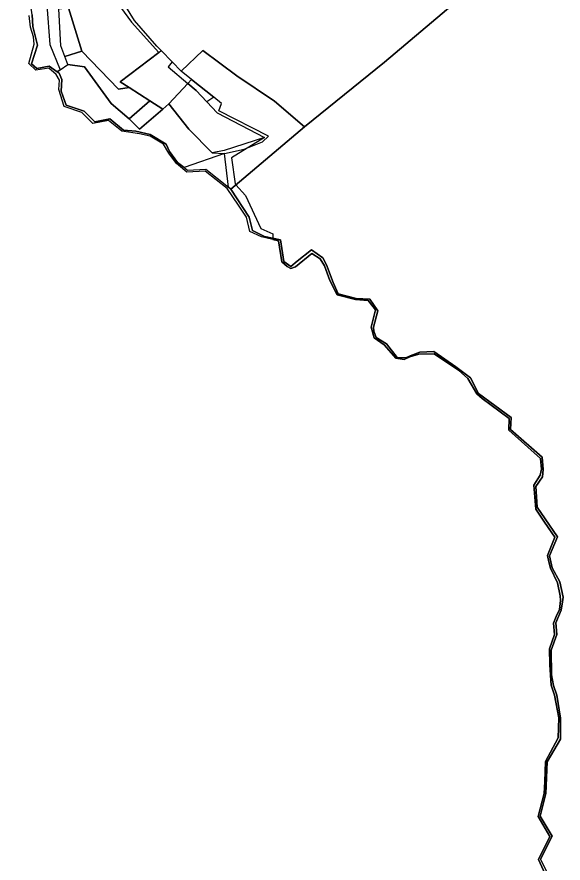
# Model space of a CAD drawing. Extents: x -477304 to -465429, y -1159113 to -1149210.
# Drawn here: x -475827 to -475365, y -1156274 to -1155557 of the extents above; entities that cross this region are included whole.
import ezdxf

# ---------------------------------------------------------------- set-up
doc = ezdxf.new("R2010")
doc.units = 0
for name, color, linetype in [('BPEJ_s', 7, 'Continuous'), ('orna_s', 7, 'Continuous'), ('PUPFL_s', 7, 'Continuous'), ('trav_porost_s', 7, 'Continuous'), ('voda_s', 7, 'Continuous')]:
    doc.layers.add(name, color=color, linetype=linetype)

msp = doc.modelspace()

# ---------------------------------------------------------------- linework, layer by layer
at = {"layer": 'BPEJ_s'}
for points in [[(-475745.67, -1155540.04), (-475730.2, -1155561.62), (-475707.03, -1155587.27), (-475705, -1155585.73), (-475695.74, -1155595.35), (-475699.17, -1155599.53), (-475682.61, -1155613.55), (-475675.45, -1155619.61), (-475666.39, -1155629.23), (-475657.5, -1155638.45), (-475617.47, -1155659.36), (-475645.5, -1155676.5), (-475642.5, -1155698.5), (-475641.68, -1155699.41), (-475633.5, -1155708.5), (-475620.5, -1155736.5), (-475610.5, -1155741), (-475610.59, -1155744.51), (-475610.61, -1155745.66), (-475610.61, -1155745.66), (-475620.06, -1155743.36), (-475629.9, -1155739.02), (-475632.83, -1155726.76), (-475639.56, -1155716.53), (-475649.02, -1155702.39), (-475667.73, -1155687.96), (-475683.45, -1155688.58), (-475692.1, -1155681.45), (-475698.67, -1155672.63), (-475703.03, -1155664.97), (-475714.37, -1155658.09), (-475723.39, -1155656.11), (-475738.29, -1155653.97), (-475749.83, -1155644.96), (-475762.96, -1155647.38), (-475772.16, -1155638.16), (-475787.32, -1155633.13), (-475791.71, -1155618.54), (-475791.3, -1155610.63), (-475794.07, -1155605.97), (-475800.34, -1155600.49), (-475811.14, -1155602.41), (-475817.23, -1155596.67), (-475812.82, -1155580.18), (-475813.35, -1155574.05)], [(-475745.67, -1155540.04), (-475730.2, -1155561.62), (-475707.03, -1155587.27), (-475705, -1155585.73), (-475695.74, -1155595.35), (-475699.17, -1155599.53), (-475682.61, -1155613.55), (-475675.45, -1155619.61), (-475666.39, -1155629.23), (-475657.5, -1155638.45), (-475617.47, -1155659.36), (-475645.5, -1155676.5), (-475642.5, -1155698.5), (-475641.68, -1155699.41), (-475633.5, -1155708.5), (-475620.5, -1155736.5), (-475610.5, -1155741), (-475610.59, -1155744.51), (-475610.61, -1155745.66), (-475610.61, -1155745.66), (-475605.66, -1155746.87), (-475602.96, -1155764.53), (-475598.33, -1155768.72), (-475595.08, -1155770.41), (-475591.37, -1155768.91), (-475577.33, -1155757.46), (-475570.31, -1155762.13), (-475566.72, -1155767.93), (-475562.27, -1155780.57), (-475556.1, -1155792.74), (-475540.47, -1155796.59), (-475529.83, -1155797.3), (-475523.4, -1155805.33), (-475527.15, -1155819.87), (-475524.61, -1155828.93), (-475516.1, -1155834.86), (-475506.38, -1155846.18), (-475499.26, -1155847.47), (-475494.3, -1155845.23), (-475486.65, -1155842.78), (-475473.71, -1155842.48), (-475453.18, -1155856.55), (-475445.29, -1155863.45), (-475437.76, -1155876.5), (-475433.15, -1155880.42), (-475410.34, -1155897.39)], [(-475813.35, -1155574.05), (-475815.71, -1155565.92), (-475817.04, -1155555.83)], [(-475410.34, -1155897.39), (-475410.47, -1155907.27), (-475383.83, -1155931.22), (-475382.91, -1155940.31), (-475383.87, -1155945.38), (-475389.26, -1155953.79), (-475387.64, -1155974.3), (-475380.22, -1155985.21), (-475371.57, -1155997.87), (-475377.63, -1156013.37), (-475376.53, -1156018.86), (-475375.15, -1156024.26), (-475369.25, -1156036.46), (-475366.91, -1156047.52), (-475366.72, -1156051.46), (-475367.68, -1156059.31), (-475370.51, -1156065.21), (-475372.79, -1156070.63), (-475371.95, -1156080.32), (-475376.2, -1156092.41), (-475375.86, -1156106.03), (-475374.75, -1156123.19), (-475371.77, -1156131.75), (-475368.27, -1156151.09), (-475368.84, -1156167.88), (-475379.34, -1156187.87), (-475380.06, -1156205.22), (-475380.6, -1156215.13), (-475385.6, -1156234.55), (-475375.91, -1156251.57), (-475385.44, -1156270.96), (-475378.21, -1156286.44)]]:
    msp.add_lwpolyline(points, dxfattribs=at)
at = {"layer": 'orna_s'}
for points in [[(-475732.11, -1155616.94), (-475741.19, -1155618.28), (-475772.18, -1155586.07), (-475783.56, -1155549.43), (-475759.68, -1155544.55), (-475745.67, -1155540.04), (-475730.2, -1155561.62), (-475707.03, -1155587.27), (-475739.72, -1155612.07)], [(-475741.19, -1155618.28), (-475732.11, -1155616.94), (-475714.64, -1155628.13), (-475732.2, -1155643.46), (-475747.3, -1155630.5), (-475770.06, -1155599.37), (-475784.02, -1155597.61), (-475786.63, -1155590.65), (-475772.18, -1155586.07)]]:
    msp.add_lwpolyline(points, close=True, dxfattribs=at)
at = {"layer": 'PUPFL_s'}
for points in [[(-475436.28, -1155528.1), (-475515.72, -1155595.45), (-475583.57, -1155650.4), (-475608.99, -1155628.61), (-475641.09, -1155606.95), (-475669.65, -1155585.59), (-475688.18, -1155603.16), (-475695.74, -1155595.35), (-475705, -1155585.73), (-475708.64, -1155581.94), (-475727.56, -1155560.09), (-475740.95, -1155538.57)], [(-475375.97, -1156285.92), (-475383.66, -1156270.78), (-475373.92, -1156251.06), (-475384.09, -1156234.17), (-475379.13, -1156215.13), (-475378.02, -1156188.2), (-475366.8, -1156169.04), (-475366.8, -1156151.17), (-475369.84, -1156131.76), (-475372.76, -1156123.51), (-475374.24, -1156114.51), (-475374.56, -1156093.73), (-475369.72, -1156080.33), (-475370.7, -1156070.41), (-475366.3, -1156059.87), (-475365.18, -1156052.61), (-475364.56, -1156048.64), (-475367.42, -1156035.86), (-475373.81, -1156023.89), (-475375.97, -1156013.59), (-475369.4, -1155997.52), (-475386.45, -1155972.46), (-475387.57, -1155955.08), (-475382.05, -1155946.77), (-475381.37, -1155940.63), (-475382.3, -1155930.26), (-475409.03, -1155906.74), (-475408.66, -1155896.57), (-475436.32, -1155876.23), (-475443.13, -1155862.89), (-475455.47, -1155853.53), (-475474.14, -1155840.62), (-475485.86, -1155841.25), (-475494.23, -1155844.28), (-475497.89, -1155846.08), (-475505.02, -1155845.77), (-475514.14, -1155834.11), (-475523.01, -1155828.65), (-475524.94, -1155823.31), (-475525.18, -1155820.03), (-475521.4, -1155806.25), (-475528.16, -1155796.32), (-475539.82, -1155795.7), (-475555.2, -1155791.86), (-475559.41, -1155782.24), (-475564.87, -1155767.17), (-475568.1, -1155761.28), (-475577.83, -1155754.58), (-475589.86, -1155764.2), (-475595.2, -1155768.54), (-475601.09, -1155764.32), (-475603.89, -1155745.9), (-475617.65, -1155743.05), (-475627.64, -1155738.08), (-475630.54, -1155726.73), (-475645.98, -1155703.04), (-475583.57, -1155650.4), (-475515.72, -1155595.45), (-475436.28, -1155528.1)]]:
    msp.add_lwpolyline(points, dxfattribs=at)
for points in [[(-475583.57, -1155650.4), (-475645.98, -1155703.04), (-475648.09, -1155701.33), (-475651.38, -1155673), (-475634.62, -1155669.09), (-475619.15, -1155662.87), (-475614.16, -1155658.16), (-475656.1, -1155636.65), (-475653.94, -1155630.52), (-475660.58, -1155625.21), (-475679.44, -1155610.14), (-475688.18, -1155603.16), (-475669.65, -1155585.59), (-475641.09, -1155606.95), (-475608.99, -1155628.61)], [(-475675.45, -1155619.61), (-475682.61, -1155613.55), (-475679.44, -1155610.14), (-475660.58, -1155625.21), (-475666.39, -1155629.23)]]:
    msp.add_lwpolyline(points, close=True, dxfattribs=at)
at = {"layer": 'trav_porost_s'}
for points in [[(-475799.37, -1155580.43), (-475790.77, -1155602.01), (-475793.14, -1155603.61), (-475800.05, -1155598.96), (-475810.3, -1155600.99), (-475815, -1155596.8), (-475809.95, -1155581.03), (-475813.76, -1155565.19), (-475814.36, -1155555.49), (-475820.9, -1155511.35), (-475827.29, -1155500.24), (-475822.52, -1155493.72), (-475815.55, -1155496.52), (-475801.84, -1155547.16)], [(-475786.63, -1155590.65), (-475790.03, -1155581.57), (-475791.87, -1155550.35), (-475784.22, -1155549.54), (-475783.56, -1155549.43), (-475772.18, -1155586.07)], [(-475682.61, -1155613.55), (-475698.54, -1155630.67), (-475703.61, -1155635.19), (-475714.64, -1155628.13), (-475732.11, -1155616.94), (-475739.72, -1155612.07), (-475707.03, -1155587.27), (-475705, -1155585.73), (-475695.74, -1155595.35), (-475699.17, -1155599.53)], [(-475685.51, -1155684.81), (-475691.17, -1155680.5), (-475698.05, -1155671.15), (-475700.84, -1155665.01), (-475714.35, -1155656.67), (-475726.6, -1155654.02), (-475736.93, -1155653.07), (-475748.59, -1155643.6), (-475761.27, -1155646.11), (-475770.2, -1155637.08), (-475785.49, -1155631.84), (-475789.83, -1155619.96), (-475789.11, -1155610.06), (-475791.45, -1155604.75), (-475793.14, -1155603.61), (-475790.77, -1155602.01), (-475784.02, -1155597.61), (-475770.06, -1155599.37), (-475747.3, -1155630.5), (-475732.2, -1155643.46), (-475723.57, -1155652.19), (-475703.61, -1155635.19), (-475698.54, -1155630.67), (-475681.73, -1155652.25), (-475661.94, -1155672.28), (-475651.38, -1155673)], [(-475698.54, -1155630.67), (-475682.61, -1155613.55), (-475675.45, -1155619.61), (-475666.39, -1155629.23), (-475657.5, -1155638.45), (-475617.47, -1155659.36), (-475651.77, -1155670.45), (-475661.94, -1155672.28), (-475681.73, -1155652.25)], [(-475732.2, -1155643.46), (-475714.64, -1155628.13), (-475703.61, -1155635.19), (-475723.57, -1155652.19)]]:
    msp.add_lwpolyline(points, close=True, dxfattribs=at)
at = {"layer": 'voda_s'}
for points in [[(-475814.36, -1155555.49), (-475813.76, -1155565.19), (-475809.95, -1155581.03), (-475815, -1155596.8), (-475810.3, -1155600.99)], [(-475385.6, -1156234.55), (-475380.6, -1156215.13), (-475380.06, -1156205.22), (-475379.34, -1156187.87), (-475368.84, -1156167.88), (-475368.27, -1156151.09), (-475371.77, -1156131.75), (-475374.75, -1156123.19), (-475375.86, -1156106.03), (-475376.2, -1156092.41), (-475371.95, -1156080.32), (-475372.79, -1156070.63), (-475370.51, -1156065.21), (-475367.68, -1156059.31), (-475366.72, -1156051.46), (-475366.91, -1156047.52), (-475369.25, -1156036.46), (-475375.15, -1156024.26), (-475376.53, -1156018.86), (-475377.63, -1156013.37), (-475371.57, -1155997.87), (-475380.22, -1155985.21), (-475387.64, -1155974.3), (-475389.26, -1155953.79), (-475383.87, -1155945.38), (-475382.91, -1155940.31), (-475383.83, -1155931.22), (-475410.47, -1155907.27), (-475410.34, -1155897.39), (-475433.15, -1155880.42), (-475437.76, -1155876.5), (-475445.29, -1155863.45), (-475453.18, -1155856.55), (-475473.71, -1155842.48), (-475486.65, -1155842.78), (-475494.3, -1155845.23), (-475499.26, -1155847.47), (-475506.38, -1155846.18), (-475516.1, -1155834.86), (-475524.61, -1155828.93), (-475527.15, -1155819.87), (-475523.4, -1155805.33), (-475529.83, -1155797.3), (-475540.47, -1155796.59), (-475556.1, -1155792.74), (-475562.27, -1155780.57), (-475566.72, -1155767.93), (-475570.31, -1155762.13), (-475577.33, -1155757.46), (-475591.37, -1155768.91), (-475595.08, -1155770.41), (-475598.33, -1155768.72), (-475602.96, -1155764.53), (-475605.66, -1155746.87), (-475620.06, -1155743.36), (-475629.9, -1155739.02), (-475632.83, -1155726.76), (-475639.56, -1155716.53), (-475649.02, -1155702.39), (-475667.73, -1155687.96), (-475683.45, -1155688.58), (-475692.1, -1155681.45), (-475698.67, -1155672.63), (-475703.03, -1155664.97), (-475714.37, -1155658.09), (-475723.39, -1155656.11), (-475738.29, -1155653.97), (-475749.83, -1155644.96), (-475762.96, -1155647.38), (-475772.16, -1155638.16), (-475787.32, -1155633.13), (-475791.71, -1155618.54), (-475791.3, -1155610.63), (-475794.07, -1155605.97), (-475800.34, -1155600.49), (-475811.14, -1155602.41), (-475817.23, -1155596.67), (-475812.82, -1155580.18), (-475813.35, -1155574.05), (-475815.71, -1155565.92), (-475817.04, -1155555.83)], [(-475810.3, -1155600.99), (-475800.05, -1155598.96), (-475793.14, -1155603.61), (-475791.45, -1155604.75), (-475789.11, -1155610.06), (-475789.83, -1155619.96), (-475785.49, -1155631.84), (-475770.2, -1155637.08), (-475761.27, -1155646.11), (-475748.59, -1155643.6), (-475736.93, -1155653.07), (-475726.6, -1155654.02), (-475714.35, -1155656.67), (-475700.84, -1155665.01), (-475698.05, -1155671.15), (-475691.17, -1155680.5), (-475685.51, -1155684.81), (-475682.68, -1155686.97), (-475667.11, -1155686.12), (-475648.09, -1155701.33), (-475645.98, -1155703.04), (-475630.54, -1155726.73), (-475627.64, -1155738.08), (-475617.65, -1155743.05), (-475603.89, -1155745.9), (-475601.09, -1155764.32), (-475595.2, -1155768.54), (-475589.86, -1155764.2), (-475577.83, -1155754.58), (-475568.1, -1155761.28), (-475564.87, -1155767.17), (-475559.41, -1155782.24), (-475555.2, -1155791.86), (-475539.82, -1155795.7), (-475528.16, -1155796.32), (-475521.4, -1155806.25), (-475525.18, -1155820.03), (-475524.94, -1155823.31), (-475523.01, -1155828.65), (-475514.14, -1155834.11), (-475505.02, -1155845.77), (-475497.89, -1155846.08), (-475494.23, -1155844.28), (-475485.86, -1155841.25), (-475474.14, -1155840.62), (-475455.47, -1155853.53), (-475443.13, -1155862.89), (-475436.32, -1155876.23), (-475408.66, -1155896.57), (-475409.03, -1155906.74), (-475382.3, -1155930.26), (-475381.37, -1155940.63), (-475382.05, -1155946.77), (-475387.57, -1155955.08), (-475386.45, -1155972.46), (-475369.4, -1155997.52), (-475375.97, -1156013.59), (-475373.81, -1156023.89), (-475367.42, -1156035.86), (-475364.56, -1156048.64), (-475365.18, -1156052.61), (-475366.3, -1156059.87), (-475370.7, -1156070.41), (-475369.72, -1156080.33), (-475374.56, -1156093.73), (-475374.24, -1156114.51), (-475372.76, -1156123.51), (-475369.84, -1156131.76), (-475366.8, -1156151.17), (-475366.8, -1156169.04), (-475378.02, -1156188.2), (-475379.13, -1156215.13), (-475384.09, -1156234.17), (-475373.92, -1156251.06), (-475383.66, -1156270.78), (-475375.97, -1156285.92)], [(-475378.21, -1156286.44), (-475385.44, -1156270.96), (-475375.91, -1156251.57), (-475385.6, -1156234.55)]]:
    msp.add_lwpolyline(points, dxfattribs=at)

doc.saveas('drawing.dxf')
